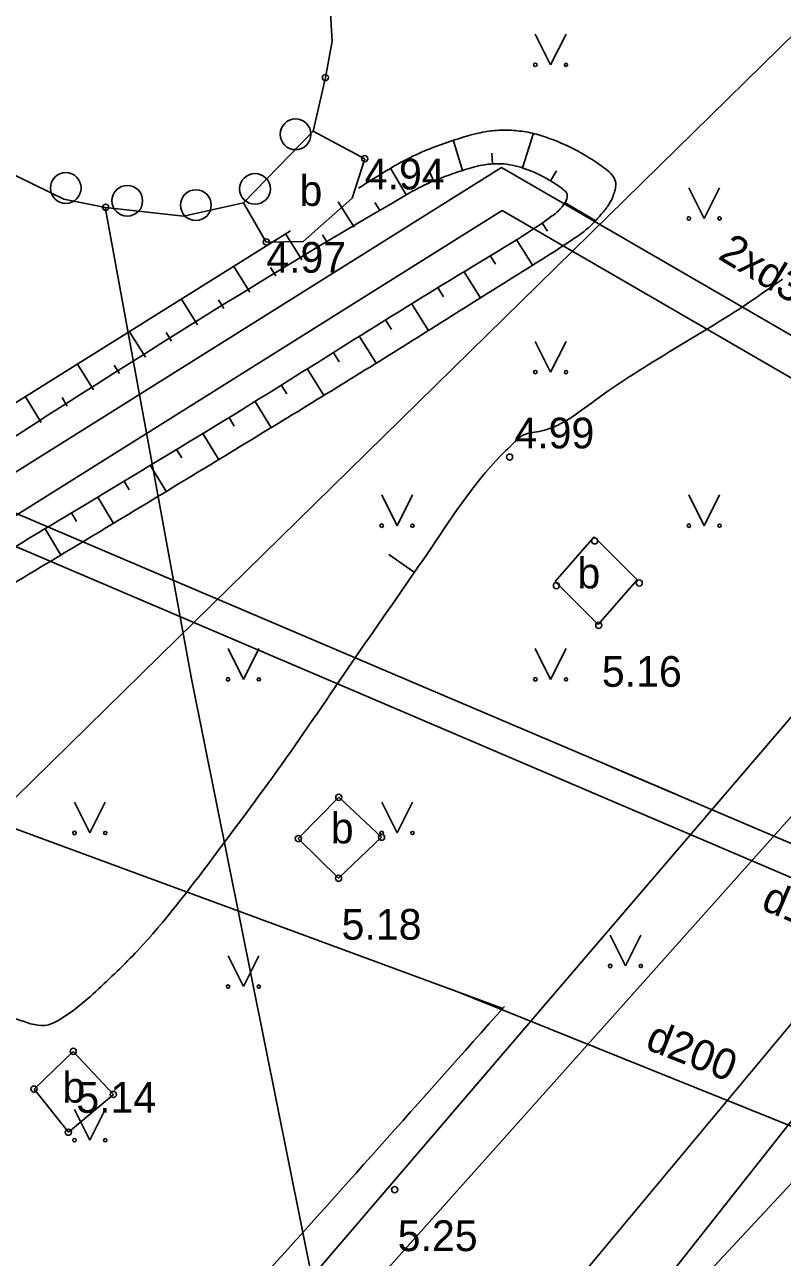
# Model space of a CAD drawing. Extents: x 519536 to 519949, y 326041 to 326519.
# Drawn here: x 519856.44 to 519868.77, y 326160.59 to 326180.65 of the extents above; entities that cross this region are included whole.
import ezdxf

# ---------------------------------------------------------------- set-up
doc = ezdxf.new("R2010")
doc.units = 0
for name, color, linetype in [('APGR_SARK_####_####_#', 7, 'Continuous'), ('BUVE_BDET_####_####_#', 7, 'Continuous'), ('BUVE_BDET_####_TKST_#', 7, 'Continuous'), ('BUVE_EKAS_####_####_#', 7, 'Continuous'), ('BUVE_ELEM_####_####_#', 7, 'Continuous'), ('CELI_CMAL_####_####_#', 7, 'Continuous'), ('RELJ_AATZ_####_TKST_#', 7, 'Continuous'), ('RELJ_ELEM_####_####_#', 7, 'Continuous'), ('RELJ_HORZ_PAMT_####_#', 7, 'Continuous'), ('RELJ_NOGA_####_####_#', 7, 'Continuous'), ('RELJ_NOGL_####_####_#', 7, 'Continuous'), ('ROBZ_PROJ_####_####_#', 7, 'Continuous'), ('ROBZ_UZMR_####_####_#', 7, 'Continuous'), ('SAKK_KKAN_####_####_#', 7, 'Continuous'), ('SAKT_VADP_NEDR_####_#', 7, 'Continuous'), ('SILT_VADP_NEDR_####_#', 7, 'Continuous'), ('SILT_VADP_NEDR_TKST_#', 7, 'Continuous'), ('SKAN_VADP_PAST_####_#', 7, 'Continuous'), ('SKAN_VADP_PAST_TKST_#', 7, 'Continuous'), ('SKAN_VADP_SPDK_####_#', 7, 'Continuous'), ('SKAN_VADP_SPDK_TKST_#', 7, 'Continuous'), ('TERT_ELEM_####_####_#', 7, 'Continuous'), ('TERT_KONT_####_####_#', 7, 'Continuous'), ('UDTK_VADP_UDEN_####_#', 7, 'Continuous')]:
    doc.layers.add(name, color=color, linetype=linetype)

msp = doc.modelspace()

# ---------------------------------------------------------------- linework, layer by layer
at = {"layer": 'APGR_SARK_####_####_#'}
msp.add_line((519871.637, 326172.566), (519860.475, 326159.533), dxfattribs=at)
at = {"layer": 'BUVE_BDET_####_####_#'}
for p, q in [((519859.999, 326177.754), (519861.132, 326178.922)), ((519861.132, 326178.922), (519861.974, 326178.473)), ((519861.974, 326178.473), (519861.77, 326177.83)), ((519860.371, 326177.117), (519859.999, 326177.754)), ((519859.999, 326177.754), (519859.999, 326177.754)), ((519861.77, 326177.83), (519860.973, 326177.126)), ((519860.973, 326177.126), (519860.371, 326177.117)), ((519865.709, 326172.318), (519865.076, 326171.592)), ((519865.709, 326172.318), (519866.407, 326171.62)), ((519865.076, 326171.592), (519865.774, 326170.894)), ((519866.407, 326171.62), (519865.774, 326170.894)), ((519861.551, 326168.08), (519860.893, 326167.409)), ((519862.248, 326167.431), (519861.551, 326168.08)), ((519860.893, 326167.409), (519861.547, 326166.763)), ((519861.547, 326166.763), (519862.248, 326167.431)), ((519857.229, 326163.946), (519856.591, 326163.331)), ((519857.883, 326163.244), (519857.229, 326163.946)), ((519856.591, 326163.331), (519857.15, 326162.63)), ((519857.15, 326162.63), (519857.883, 326163.244))]:
    msp.add_line(p, q, dxfattribs=at)
at = {"layer": 'BUVE_EKAS_####_####_#'}
for p, q in [((519861.445, 326180.383), (519861.394, 326181.193)), ((519861.335, 326179.794), (519861.445, 326180.383)), ((519861.132, 326178.922), (519861.335, 326179.794)), ((519859.999, 326177.754), (519861.132, 326178.922)), ((519856.102, 326178.294), (519857.078, 326177.814)), ((519857.078, 326177.814), (519857.756, 326177.681)), ((519859.026, 326177.539), (519859.999, 326177.754)), ((519857.756, 326177.681), (519859.026, 326177.539))]:
    msp.add_line(p, q, dxfattribs=at)
at = {"layer": 'BUVE_ELEM_####_####_#'}
for centre in [(519860.848, 326178.87), (519857.108, 326177.996), (519860.188, 326177.981), (519858.109, 326177.788), (519859.225, 326177.717)]:
    msp.add_circle(centre, 0.25, dxfattribs=at)
at = {"layer": 'CELI_CMAL_####_####_#'}
for points in [[(519850.188, 326148.028), (519862.033, 326160.062), (519871.277, 326170.41), (519873.051, 326173.065)], [(519875.436, 326172.858), (519872.797, 326169.056), (519863.845, 326158.315), (519853.117, 326147.531)]]:
    msp.add_lwpolyline(points, dxfattribs=at)
at = {"layer": 'RELJ_ELEM_####_####_#'}
for centre in [(519861.335, 326179.794), (519861.974, 326178.473), (519857.756, 326177.681), (519860.371, 326177.117), (519864.331, 326173.616), (519865.714, 326172.253), (519865.095, 326171.524), (519866.441, 326171.567), (519865.783, 326170.879), (519861.551, 326168.08), (519860.893, 326167.409), (519862.248, 326167.431), (519861.547, 326166.763), (519857.229, 326163.946), (519856.591, 326163.331), (519857.883, 326163.244), (519857.15, 326162.63), (519862.46, 326161.695)]:
    msp.add_circle(centre, 0.05, dxfattribs=at)
at = {"layer": 'RELJ_HORZ_PAMT_####_#'}
msp.add_line((519862.777, 326171.742), (519862.368, 326172.03), dxfattribs=at)
for points in [[(519864.5, 326173.942), (519864.521, 326173.956), (519864.813, 326174.034), (519865.716, 326174.535), (519868.306, 326176.185), (519868.771, 326176.513)], [(519836.89, 326167.596), (519836.847, 326169.411), (519836.912, 326171.318), (519837.138, 326172.259), (519837.333, 326172.728), (519837.597, 326173.196), (519838.475, 326174.011), (519839.536, 326174.36), (519840.8, 326174.298), (519842.056, 326173.797), (519842.76, 326173.164), (519842.938, 326172.777), (519843.081, 326172.388), (519843.276, 326171.604), (519843.381, 326170.812), (519843.429, 326170.011), (519843.428, 326169.182), (519843.314, 326168.343), (519843.476, 326167.098), (519843.591, 326166.896), (519843.742, 326166.696), (519844.299, 326166.286), (519844.9, 326166.232), (519846.191, 326166.795), (519846.526, 326166.988), (519846.849, 326167.195), (519847.177, 326167.4), (519847.525, 326167.588), (519848.814, 326167.814), (519849.167, 326167.722), (519849.517, 326167.589), (519849.868, 326167.454), (519850.227, 326167.357), (519850.52, 326167.312), (519850.804, 326167.288), (519851.373, 326166.964), (519856.355, 326164.456), (519856.829, 326164.379), (519857.036, 326164.481), (519857.231, 326164.612), (519857.597, 326164.922), (519858.279, 326165.589), (519859.502, 326167.096), (519860.702, 326168.729), (519861.84, 326170.383), (519862.982, 326172.032), (519864.195, 326173.647), (519864.5, 326173.942)]]:
    msp.add_spline(points, degree=3, dxfattribs=at)
at = {"layer": 'RELJ_NOGA_####_####_#'}
for p, q in [((519863.565, 326178.28), (519863.417, 326178.761)), ((519864.544, 326178.323), (519864.716, 326178.871)), ((519864.051, 326178.391), (519864.042, 326178.564)), ((519862.649, 326177.885), (519862.397, 326178.306)), ((519863.095, 326178.11), (519863.03, 326178.265)), ((519864.997, 326178.114), (519865.096, 326178.275)), ((519861.8, 326177.357), (519861.541, 326177.773)), ((519862.224, 326177.622), (519862.138, 326177.76)), ((519865.234, 326177.756), (519865.723, 326177.466)), ((519864.858, 326177.434), (519864.946, 326177.296)), ((519860.951, 326176.829), (519860.692, 326177.245)), ((519861.375, 326177.093), (519861.289, 326177.232)), ((519864.437, 326177.165), (519864.7, 326176.751)), ((519864.015, 326176.897), (519864.102, 326176.759)), ((519860.102, 326176.3), (519859.843, 326176.716)), ((519860.527, 326176.564), (519860.44, 326176.703)), ((519863.592, 326176.63), (519863.854, 326176.215)), ((519863.169, 326176.364), (519863.256, 326176.225)), ((519859.254, 326175.77), (519858.994, 326176.186)), ((519859.678, 326176.035), (519859.592, 326176.174)), ((519862.745, 326176.098), (519863.005, 326175.683)), ((519862.321, 326175.834), (519862.407, 326175.695)), ((519858.406, 326175.241), (519858.146, 326175.657)), ((519858.83, 326175.506), (519858.743, 326175.644)), ((519861.896, 326175.57), (519862.154, 326175.154)), ((519861.471, 326175.307), (519861.556, 326175.168)), ((519857.557, 326174.711), (519857.298, 326175.127)), ((519857.981, 326174.976), (519857.895, 326175.115)), ((519861.045, 326175.045), (519861.301, 326174.628)), ((519860.619, 326174.783), (519860.704, 326174.644)), ((519856.709, 326174.181), (519856.45, 326174.597)), ((519857.133, 326174.446), (519857.047, 326174.585)), ((519860.192, 326174.522), (519860.447, 326174.105)), ((519859.766, 326174.262), (519859.85, 326174.122)), ((519859.338, 326174.002), (519859.592, 326173.584)), ((519858.911, 326173.742), (519858.996, 326173.603)), ((519858.483, 326173.483), (519858.736, 326173.065)), ((519858.056, 326173.224), (519858.14, 326173.085)), ((519857.628, 326172.966), (519857.88, 326172.548)), ((519857.199, 326172.708), (519857.283, 326172.568)), ((519856.771, 326172.45), (519857.023, 326172.031))]:
    msp.add_line(p, q, dxfattribs=at)
msp.add_spline([(519854.247, 326172.639), (519862.604, 326177.858), (519862.901, 326178.022), (519863.213, 326178.158), (519863.532, 326178.27), (519863.848, 326178.36), (519864.194, 326178.39), (519864.552, 326178.32), (519864.903, 326178.168), (519865.07, 326178.067), (519865.229, 326177.952), (519865.264, 326177.907), (519865.27, 326177.854), (519865.222, 326177.736), (519865.174, 326177.677), (519865.125, 326177.624), (519865.015, 326177.535), (519863.738, 326176.722), (519859.885, 326174.334), (519857.304, 326172.771), (519856.285, 326172.158)], degree=3, dxfattribs=at)
at = {"layer": 'RELJ_NOGL_####_####_#'}
msp.add_line((519853.538, 326172.784), (519860.764, 326177.301), dxfattribs=at)
for points in [[(519861.875, 326177.994), (519862.375, 326178.305), (519862.72, 326178.495), (519863.084, 326178.654), (519863.454, 326178.784), (519863.822, 326178.889), (519864.088, 326178.931), (519864.222, 326178.938), (519864.356, 326178.935), (519864.633, 326178.902), (519864.908, 326178.828), (519865.449, 326178.593), (519865.707, 326178.437), (519865.831, 326178.351), (519865.951, 326178.26), (519866.04, 326178.145), (519866.058, 326178.008), (519866.037, 326177.929), (519866.01, 326177.85), (519865.93, 326177.702), (519865.808, 326177.55), (519865.681, 326177.413), (519865.545, 326177.29), (519865.395, 326177.183), (519864.152, 326176.395), (519862.908, 326175.612), (519861.66, 326174.836), (519860.407, 326174.069), (519857.898, 326172.547), (519856.714, 326171.834)], [(519856.714, 326171.834), (519853.39, 326169.834), (519850.078, 326167.819), (519846.79, 326165.767), (519843.538, 326163.652), (519841.695, 326162.423)]]:
    msp.add_spline(points, degree=3, dxfattribs=at)
at = {"layer": 'ROBZ_PROJ_####_####_#'}
msp.add_line((519860.475, 326159.533), (519871.637, 326172.566), dxfattribs=at)
at = {"layer": 'ROBZ_UZMR_####_####_#'}
msp.add_line((519871.637, 326172.566), (519860.475, 326159.533), dxfattribs=at)
at = {"layer": 'SAKK_KKAN_####_####_#'}
msp.add_lwpolyline([(519862.677, 326154.937), (519865.566, 326158.57), (519868.474, 326162.251), (519877.329, 326173.464)], dxfattribs=at)
at = {"layer": 'SAKT_VADP_NEDR_####_#'}
for p, q in [((519859.154, 326170.008), (519857.75, 326177.682)), ((519862.229, 326154.715), (519859.154, 326170.008))]:
    msp.add_line(p, q, dxfattribs=at)
msp.add_lwpolyline([(519862.229, 326154.715), (519866.7, 326159.421), (519881.563, 326175.364), (519882.485, 326177.26)], dxfattribs=at)
at = {"layer": 'SILT_VADP_NEDR_####_#'}
for p, q in [((519869.909, 326175.02), (519864.201, 326178.331)), ((519869.253, 326174.707), (519864.213, 326177.631))]:
    msp.add_line(p, q, dxfattribs=at)
for points in [[(519864.201, 326178.331), (519854.902, 326172.506)], [(519864.213, 326177.631), (519855.754, 326172.332)]]:
    msp.add_lwpolyline(points, dxfattribs=at)
at = {"layer": 'SKAN_VADP_PAST_####_#'}
for points in [[(519864.223, 326164.645), (519854.138, 326168.358)], [(519863.363, 326164.961), (519873.401, 326160.92)]]:
    msp.add_lwpolyline(points, dxfattribs=at)
at = {"layer": 'SKAN_VADP_SPDK_####_#'}
for p, q in [((519837.685, 326180.623), (519863.271, 326169.732)), ((519856.268, 326172.171), (519861.669, 326169.866)), ((519861.669, 326169.866), (519865.697, 326168.147)), ((519863.271, 326169.732), (519866.096, 326168.53)), ((519866.096, 326168.53), (519867.035, 326168.13)), ((519865.697, 326168.147), (519866.702, 326167.718))]:
    msp.add_line(p, q, dxfattribs=at)
for points in [[(519865.896, 326168.615), (519876.317, 326164.179)], [(519865.696, 326168.146), (519874.502, 326164.389), (519875.951, 326163.77)]]:
    msp.add_lwpolyline(points, dxfattribs=at)
at = {"layer": 'TERT_ELEM_####_####_#'}
for p, q in [((519864.75, 326180.5), (519865, 326180)), ((519865, 326180), (519865.25, 326180.5)), ((519867.25, 326178), (519867.5, 326177.5)), ((519867.5, 326177.5), (519867.75, 326178)), ((519864.75, 326175.5), (519865, 326175)), ((519865, 326175), (519865.25, 326175.5)), ((519862.25, 326173), (519862.5, 326172.5)), ((519862.5, 326172.5), (519862.75, 326173)), ((519867.25, 326173), (519867.5, 326172.5)), ((519867.5, 326172.5), (519867.75, 326173)), ((519859.75, 326170.5), (519860, 326170)), ((519860, 326170), (519860.25, 326170.5)), ((519864.75, 326170.5), (519865, 326170)), ((519865, 326170), (519865.25, 326170.5)), ((519857.25, 326168), (519857.5, 326167.5)), ((519857.5, 326167.5), (519857.75, 326168)), ((519862.25, 326168), (519862.5, 326167.5)), ((519862.5, 326167.5), (519862.75, 326168)), ((519865.968, 326165.835), (519866.218, 326165.335)), ((519866.218, 326165.335), (519866.468, 326165.835)), ((519859.75, 326165.5), (519860, 326165)), ((519860, 326165), (519860.25, 326165.5)), ((519857.25, 326163), (519857.5, 326162.5)), ((519857.5, 326162.5), (519857.75, 326163))]:
    msp.add_line(p, q, dxfattribs=at)
for centre, radius in [((519864.75, 326180), 0.028), ((519865.25, 326180), 0.0263), ((519867.25, 326177.5), 0.028), ((519867.75, 326177.5), 0.0263), ((519864.75, 326175), 0.028), ((519865.25, 326175), 0.0263), ((519862.25, 326172.5), 0.028), ((519862.75, 326172.5), 0.0263), ((519867.25, 326172.5), 0.028), ((519867.75, 326172.5), 0.0263), ((519859.75, 326170), 0.028), ((519860.25, 326170), 0.0263), ((519864.75, 326170), 0.028), ((519865.25, 326170), 0.0263), ((519857.25, 326167.5), 0.028), ((519857.75, 326167.5), 0.0263), ((519862.25, 326167.5), 0.028), ((519862.75, 326167.5), 0.0263), ((519865.968, 326165.335), 0.028), ((519866.468, 326165.335), 0.0263), ((519859.75, 326165), 0.028), ((519860.25, 326165), 0.0263), ((519857.25, 326162.5), 0.028), ((519857.75, 326162.5), 0.0263)]:
    msp.add_circle(centre, radius, dxfattribs=at)
at = {"layer": 'TERT_KONT_####_####_#'}
msp.add_spline([(519864.25, 326164.678), (519855.995, 326155.614), (519846.52, 326146.207)], degree=3, dxfattribs=at)
at = {"layer": 'UDTK_VADP_UDEN_####_#'}
for p, q in [((519858.637, 326170.382), (519869.008, 326180.55)), ((519827.278, 326139.636), (519858.637, 326170.382))]:
    msp.add_line(p, q, dxfattribs=at)

# ---------------------------------------------------------------- texts
at = {"layer": 'BUVE_BDET_####_TKST_#'}
for p in [(519860.912, 326177.705), (519865.436, 326171.48), (519861.421, 326167.33), (519857.053, 326163.112)]:
    msp.add_text('b', height=0.5, dxfattribs=at).set_placement(p)
at = {"layer": 'RELJ_AATZ_####_TKST_#'}
for s, p in [('4.94', (519861.974, 326177.973)), ('4.97', (519860.371, 326176.617)), ('4.99', (519864.409, 326173.759)), ('5.16', (519865.833, 326169.879)), ('5.18', (519861.597, 326165.763)), ('5.14', (519857.279, 326162.946)), ('5.25', (519862.51, 326160.695))]:
    msp.add_text(s, height=0.5, dxfattribs=at).set_placement(p)
at = {"layer": 'SILT_VADP_NEDR_TKST_#'}
msp.add_text('2xd300', height=0.5, rotation=328.6865, dxfattribs=at).set_placement((519867.705, 326176.856))
at = {"layer": 'SKAN_VADP_PAST_TKST_#'}
msp.add_text('d200', height=0.5, rotation=338.3381, dxfattribs=at).set_placement((519866.52, 326163.994))
at = {"layer": 'SKAN_VADP_SPDK_TKST_#'}
msp.add_text('d150', height=0.5, rotation=336.89, dxfattribs=at).set_placement((519868.405, 326166.268))

doc.saveas('drawing.dxf')
